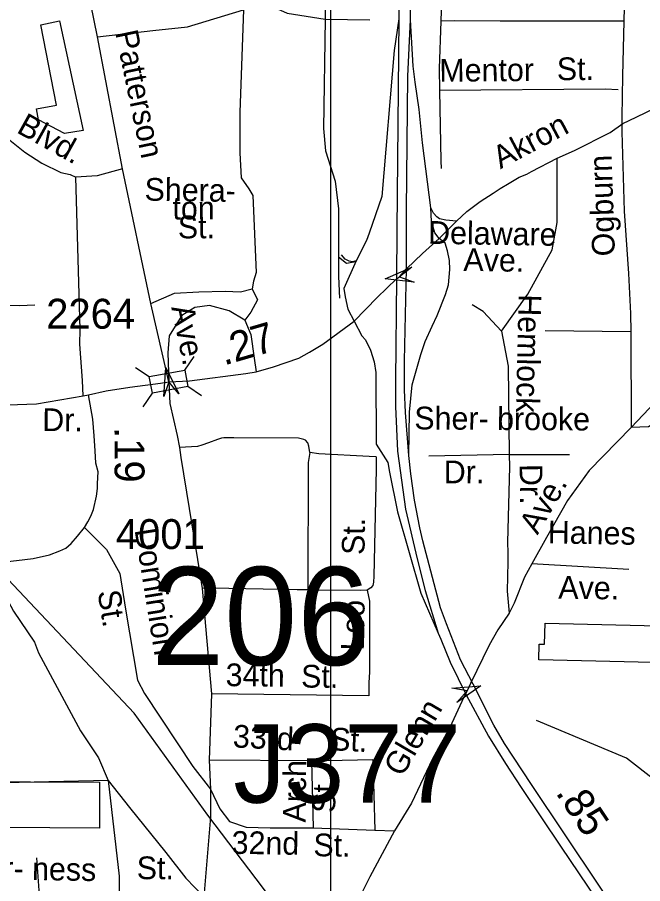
# Model space of a CAD drawing. Extents: x 1547597 to 1699558, y 810033 to 920809.
# Drawn here: x 1632413 to 1635027, y 868899 to 872519 of the extents above; entities that cross this region are included whole.
import ezdxf

# ---------------------------------------------------------------- set-up
doc = ezdxf.new("R2010")
doc.units = 0
for name, color, linetype in [('Exist Cultural Warehouse Building Footprint', 7, 'Continuous'), ('Exist Hydrographic Creek Single Shore', 7, 'Continuous'), ('Exist Railroad Mainline', 7, 'Continuous'), ('Exist Road Non-System Structure Non-Sys Other Number Label', 7, 'Continuous'), ('Exist Road Non-System Type 51', 7, 'Continuous'), ('Exist Road Non-System Type 51 Label', 7, 'Continuous'), ('Exist Road Primary Interstate Ramp 1 Lane Attributed', 7, 'Continuous'), ('Exist Road Primary US Divided Attributed', 7, 'Continuous'), ('Exist Road Primary US Mileage Hundredths English Label', 7, 'Continuous'), ('Exist Road Primary US Ramp 1 Lane  Attributed', 7, 'Continuous'), ('Exist Road Secondary Mileage Hundredths English Label', 7, 'Continuous'), ('Exist Road Secondary Structure Standard Bridge Attributed CELL', 7, 'Continuous'), ('Exist Road Secondary Structure Standard Bridge CELL', 7, 'Continuous'), ('Exist Road Secondary Structure Standard Bridge Number Label', 7, 'Continuous'), ('Exist Road Secondary Type 51 Attributed', 7, 'Continuous'), ('Exist Road Secondary Type 51 Label', 7, 'Continuous'), ('Exist Road Secondary Type 51 Number Label', 7, 'Continuous'), ('Exist Road Secondary Type 51 Undivided 4 Lane Attributed', 7, 'Continuous'), ('Map Preparation Inset Cut Line', 7, 'Continuous')]:
    doc.layers.add(name, color=color, linetype=linetype)

msp = doc.modelspace()

# ---------------------------------------------------------------- linework, layer by layer
at = {"layer": 'Exist Cultural Warehouse Building Footprint'}
for points in [[(1632589.3, 872503.8), (1632688.7, 872046.5), (1632611, 872034), (1632502.3, 872090), (1632492.9, 872136.7), (1632576.9, 872152.2), (1632511.6, 872488.2)], [(1634619.4, 869987.6), (1635151.5, 869974.7), (1635149.5, 869892.7), (1635247.8, 869890.3), (1635246, 869818.8), (1634592.5, 869834.6), (1634594.1, 869900.6), (1634617.2, 869900.1)], [(1632178.3, 869326.8), (1632756.6, 869323.1), (1632756.6, 869131.4), (1632134.1, 869135.1), (1632130.1, 869327.9)]]:
    msp.add_lwpolyline(points, close=True, dxfattribs=at)
at = {"layer": 'Exist Hydrographic Creek Single Shore'}
msp.add_lwpolyline([(1638560.9, 866712.4), (1638485, 866981), (1638410.9, 867090.8), (1638131, 867342.8), (1637510, 867683.7), (1637402.9, 867784.3), (1637239, 868027.3), (1636835.9, 868475.3), (1636546.9, 868704.5), (1636189.9, 868833.2), (1635964.9, 868870.6), (1635589.3, 868895.3), (1635476.5, 869041.7), (1635319.4, 869143.4), (1634959.1, 869424.2), (1634583.6, 869581.2)], dxfattribs=at)
at = {"layer": 'Exist Railroad Mainline'}
msp.add_lwpolyline([(1633900.3, 868574.7), (1633705.5, 868640.7), (1633673.2, 868664.1), (1633638.5, 868680.3), (1633573.8, 868724.1), (1633488.1, 868818.3), (1633411.7, 868919.6), (1633209.6, 869185.7), (1632901.7, 869612.4), (1632304.2, 870244.7)], dxfattribs=at)
at = {"layer": 'Exist Road Non-System Type 51'}
for p, q in [((1634949.5, 872560.2), (1634942.7, 872275)), ((1634942.7, 872275), (1634940.2, 872102.4))]:
    msp.add_line(p, q, dxfattribs=at)
for points in [[(1633046.3, 870996.3), (1632971.2, 871323.2), (1632852.9, 871886.5), (1632748.5, 872437.3), (1632648.6, 872930.5), (1632638.7, 872962.5), (1632633.6, 873034.5), (1632623.6, 873102.6), (1632613, 873160.5), (1632604.5, 873231.1), (1632607.1, 873306.7), (1632607.2, 873354.7), (1632606.8, 873399), (1632598.3, 873514.8), (1632595.8, 873768.7), (1632615.7, 874186.4), (1632625, 874335.9), (1632629.8, 874387), (1632640.7, 874468.7), (1632657.8, 874757.4)], [(1633694.1, 873095.5), (1633699.7, 872510.8)], [(1634195.6, 873069.4), (1634194.5, 872992.6), (1634187.4, 872636.8), (1634183.3, 872503)], [(1633346.9, 872660.5), (1633423.1, 872589.9), (1633541.7, 872536.2), (1633699.7, 872510.8)], [(1632748.5, 872437.3), (1632979.2, 872463.7), (1633123.9, 872479.7), (1633358.2, 872550.3)], [(1633358.2, 872550.3), (1633343.8, 872122.2), (1633343.8, 871952.7), (1633349.4, 871848.2), (1633380.5, 871803), (1633397.4, 871774.8), (1633411.5, 871452.7), (1633400.2, 871416), (1633394.6, 871384.9)], [(1633699.7, 872510.8), (1633693.2, 872054.5), (1633701.7, 871961.3), (1633741.2, 871834.1), (1633755.3, 871718.3), (1633755.3, 871517.8)], [(1633699.7, 872510.8), (1633886, 872507.9)], [(1634183.3, 872503), (1634176.5, 872305), (1634177.2, 872213.5)], [(1634948.5, 872502.2), (1634893.1, 872502.5), (1634431.2, 872503.3), (1634239.2, 872504), (1634183.3, 872503)], [(1631075.9, 872246.3), (1631186, 872249.1), (1631403.3, 872243.4), (1631643.3, 872198.2), (1631869.1, 872153), (1632027.2, 872122), (1632128.8, 872105), (1632238.9, 872082.4), (1632312.3, 872051.3), (1632374.4, 872011.8), (1632444.9, 871955.3), (1632515.5, 871910.1), (1632594.5, 871870.6), (1632634.1, 871862.1), (1632657.9, 871851.4)], [(1634925, 872216.6), (1634870.2, 872218.3), (1634177.2, 872213.5)], [(1634177.2, 872213.5), (1634183, 871919.1), (1634184.6, 871887.2)], [(1634940.2, 872102.4), (1634940.3, 872040.9), (1634950.2, 871709.1), (1634967.7, 871448), (1634976.7, 871282.2), (1634976.9, 871205.3)], [(1634437.4, 871207.7), (1634546.9, 871362.6), (1634648.3, 871547), (1634669.7, 871661.9), (1634669.6, 871930.7)], [(1632852.9, 871886.5), (1632746.9, 871856.6), (1632657.9, 871851.4)], [(1632688.4, 870937.3), (1632686.3, 871001.2), (1632674.4, 871153.1), (1632676.5, 871215.1), (1632657.9, 871851.4)], [(1633755.3, 871517.8), (1633789.2, 871492.3), (1633827.5, 871498.9)], [(1633755.3, 871517.8), (1633755.5, 871436.8), (1633759.6, 871345.6)], [(1632971.2, 871323.2), (1633070, 871366.2), (1633171.7, 871371.9), (1633281.8, 871374.7), (1633346.7, 871371.9), (1633394.6, 871384.9)], [(1633394.6, 871384.9), (1633417.2, 871338), (1633389, 871287.1), (1633363.6, 871253.2)], [(1631872.9, 871315.7), (1631912.9, 871317.7), (1632422.8, 871315.3), (1632486.6, 871317.2)], [(1633363.6, 871253.2), (1633298.7, 871292.8), (1633216.8, 871315.4), (1633154.7, 871306.9), (1633101.1, 871273), (1633047.5, 871188.3), (1633041.8, 871117.6), (1633046.3, 870996.3)], [(1634437.4, 871207.7), (1634360, 871290.5), (1634314.6, 871317.2)], [(1633363.6, 871253.2), (1633389, 871193.9), (1633403.1, 871095), (1633410.9, 871037.9)], [(1635409, 871259.1), (1634979.2, 870804.9)], [(1634437.4, 871207.7), (1634464.3, 871060.9), (1634469.7, 870693.1)], [(1634976.9, 871205.3), (1634619.2, 871208.8)], [(1634976.9, 871205.3), (1634979.2, 870804.9)], [(1633046.3, 870996.3), (1633051.3, 870905.1), (1633082, 870771.5), (1633091, 870721.5)], [(1635096.6, 870837), (1635051.2, 870807.6), (1634979.2, 870804.9)], [(1634979.2, 870804.9), (1634803.4, 870626.3), (1634712.6, 870500.8), (1634624.5, 870345.8), (1634563.1, 870236.3)], [(1633635.6, 870701.5), (1633631.9, 870727.6), (1633628.2, 870741.7), (1633618.4, 870751.7), (1633610.5, 870755.8), (1633588.5, 870760.1), (1633318.6, 870762.2), (1633290.6, 870762.5), (1633276.6, 870762.6), (1633266.6, 870760.8), (1633250.5, 870755.1), (1633212.4, 870741.7), (1633184.1, 870732.1), (1633166, 870726.2), (1633091, 870721.5)], [(1633091, 870721.5), (1633097, 870679.5), (1633177.6, 870185.1), (1633185.6, 870133.1)], [(1633635.6, 870701.5), (1633628.9, 870659.6), (1633627.7, 870127.1)], [(1633913.2, 870683.4), (1633883.2, 870683.8), (1633673.5, 870694.9), (1633635.6, 870701.5)], [(1634469.7, 870693.1), (1634133.3, 870685.1)], [(1634469.7, 870693.1), (1634470.7, 870640.5), (1634461.4, 870326.1), (1634463.3, 870282)], [(1634469.7, 870693.1), (1634720.6, 870693.1)], [(1633913.2, 870683.4), (1633912.5, 870631.4), (1633904, 870183.7), (1633901.7, 870159.8), (1633899.4, 870145.8), (1633891.4, 870136), (1633875.2, 870126.1), (1633849.2, 870124.6), (1633673.3, 870125.2), (1633627.7, 870127.1)], [(1632694.1, 870387.4), (1632786.2, 870295.2), (1632841.9, 870195.5), (1632865.3, 870045.9), (1632915.1, 869749.7), (1632944.4, 869694), (1633146.7, 869389), (1633220.7, 869293.8)], [(1632242.7, 870253.5), (1632339.7, 870142.6), (1632398, 870038.3), (1632484.5, 869907.9), (1632502.4, 869864.1), (1632678, 869537.9), (1632752.8, 869425.8), (1632792.6, 869330.7)], [(1634463.3, 870282), (1634463.3, 870244), (1634461.3, 870122.2), (1634469.2, 870030.1)], [(1634563.1, 870236.3), (1634533.8, 870180.2), (1634489.5, 870071.9), (1634469.2, 870030.1)], [(1634968.9, 870212.2), (1634563.1, 870236.3)], [(1633627.7, 870127.1), (1633583.3, 870126.4), (1633225.6, 870133.7), (1633185.6, 870133.1)], [(1633185.6, 870133.1), (1633225.1, 869692.5)], [(1633875.2, 870126.1), (1633885.7, 870079.3), (1633885.7, 869880.2), (1633885.7, 869784.4), (1633881.9, 869738.4), (1633881.9, 869684.8), (1633225.1, 869692.5)], [(1634469.2, 870030.1), (1634421.1, 869960.1), (1634385, 869896.2), (1634307.2, 869736.3), (1634293.3, 869705.5), (1634279.7, 869679)], [(1633225.1, 869692.5), (1633214.7, 869415.6)], [(1634279.7, 869679), (1634221.5, 869552.6), (1634148.5, 869421.7), (1634060.2, 869236), (1633990.3, 869120.3)], [(1633214.7, 869415.6), (1633220.7, 869293.8)], [(1633643.5, 869412.6), (1633214.7, 869415.6)], [(1633643.5, 869412.6), (1633899, 869418.6), (1633908.2, 869123.4)], [(1633643.5, 869412.6), (1633649.6, 869132.5)], [(1632792.6, 869330.7), (1632049.4, 869313.5), (1630988.5, 869334.1), (1630714.8, 869365.2), (1630515, 869371)], [(1632792.6, 869330.7), (1632839, 868931.3), (1632839, 868854.5)], [(1632792.6, 869330.7), (1632881.5, 869217.2), (1633034.7, 869030), (1633117.5, 868922.7), (1633193.4, 868844.3)], [(1633220.7, 869293.8), (1633220.7, 869178.2)], [(1633220.7, 869293.8), (1633260.3, 869211.7), (1633299.8, 869159.9), (1633369.8, 869135.6), (1633470.2, 869132.5), (1633567.5, 869132.5), (1633649.6, 869132.5)], [(1633220.7, 869178.2), (1633193.4, 868844.3)], [(1633649.6, 869132.5), (1633908.2, 869123.4)], [(1633990.3, 869120.3), (1633886.9, 868928.6), (1633783.5, 868721.6)], [(1633908.2, 869123.4), (1633990.3, 869120.3)], [(1632505.4, 868851.1), (1632495.4, 869008.1)]]:
    msp.add_lwpolyline(points, dxfattribs=at)
at = {"layer": 'Exist Road Primary Interstate Ramp 1 Lane Attributed'}
msp.add_lwpolyline([(1633829, 871501.8), (1633814.5, 871497), (1633800.3, 871499.5), (1633783.5, 871508.5), (1633768.5, 871527.3)], dxfattribs=at)
at = {"layer": 'Exist Road Primary US Divided Attributed'}
for points in [[(1632671.1, 875055.3), (1633087.9, 874794.6), (1633197.5, 874722.3), (1633286.1, 874655), (1633366.8, 874590.1), (1633458.1, 874504), (1633573.2, 874380.4), (1633629.8, 874309.6), (1633678.6, 874242), (1633759.4, 874111.9), (1633807.1, 874021.2), (1633839.1, 873956.2), (1633875.8, 873871.2), (1633896, 873817.4), (1633927.7, 873728.6), (1633962, 873604.9), (1633982.2, 873501.6), (1633990.8, 873433.6), (1634005.3, 873345.8), (1634009.3, 873260.2), (1634011.9, 873068.1), (1634010.6, 872693.4), (1634007.6, 872512.9)], [(1634056.9, 872509), (1634056.9, 872660.3), (1634054.3, 872943.7), (1634055.6, 873084), (1634054.3, 873286.6), (1634039.6, 873481.7), (1634031.2, 873539.3), (1633992.1, 873715.6), (1633967, 873796.3), (1633940.8, 873868.1), (1633883.7, 874007.1), (1633835, 874104.2), (1633795.1, 874170)], [(1634007.6, 872512.9), (1633999, 871631.2), (1633998.2, 871426.7)], [(1634040.1, 871467.6), (1634040.4, 871713), (1634045, 872273.3), (1634056.9, 872509)], [(1634049.1, 870688.5), (1634035.7, 870867.4), (1634031, 870962.7), (1634031.8, 871083.2), (1634040.1, 871467.6)], [(1633998.2, 871426.7), (1633993.4, 871003.7), (1633993.4, 870893.3), (1634002.6, 870706.6), (1634035.7, 870464.3), (1634084.6, 870257), (1634117.7, 870123.7), (1634172.3, 869946.5)], [(1634318.8, 869733.1), (1634266.1, 869834.8), (1634207.7, 869984.8), (1634181.5, 870052.4), (1634108.5, 870331.9), (1634095.2, 870385.9), (1634072.7, 870501.4), (1634058.2, 870612.4), (1634049.1, 870688.5)], [(1634172.3, 869946.5), (1634183, 869920.8), (1634223.1, 869824.3), (1634290, 869688.5), (1634383.1, 869516), (1634453.9, 869401.7), (1634518.6, 869301), (1634686.1, 869052), (1634872.3, 868777.7), (1635266.6, 868194.2), (1635506.5, 867829.7), (1635617.9, 867673.5), (1635695, 867548.7), (1635786.3, 867408.4)], [(1635802, 867462.7), (1635701.3, 867612.6), (1635543.7, 867848.1), (1635500, 867918.5), (1635268.2, 868258.6), (1634562.1, 869314.1), (1634449.7, 869484.5), (1634405.1, 869562.2), (1634318.8, 869733.1)]]:
    msp.add_lwpolyline(points, dxfattribs=at)
at = {"layer": 'Exist Road Primary US Ramp 1 Lane  Attributed'}
for points in [[(1634007.6, 872512.9), (1633988.1, 872380.6), (1633936.8, 871770.4), (1633884.1, 871617.8), (1633872.2, 871586.4), (1633829, 871501.8)], [(1634141.6, 871723), (1634107.1, 871994), (1634092.6, 872134.3), (1634076.7, 872248.2), (1634067.5, 872314.4), (1634056.9, 872509)], [(1634175.9, 871595), (1634158.8, 871618.6), (1634144.7, 871665.3), (1634141.6, 871723)], [(1634249.5, 871668), (1634205, 871671.1), (1634177.3, 871676.8), (1634166.2, 871685.8), (1634153.1, 871701), (1634141.6, 871723)], [(1634049.1, 870688.5), (1634052.9, 870868.7), (1634063.5, 870983.9), (1634099.2, 871109.6), (1634118.1, 871164.4), (1634147.8, 871228.4), (1634168.2, 871273), (1634202.6, 871360.9), (1634215.3, 871401.3), (1634221.4, 871464.9), (1634219.6, 871503.4), (1634211.7, 871543.2), (1634201.1, 871574.9), (1634175.9, 871595)], [(1633829, 871501.8), (1633778.7, 871385.5), (1633783.1, 871351.2), (1633795, 871299.6), (1633821.2, 871249)], [(1633821.2, 871249), (1633852.6, 871188.2), (1633868.9, 871171.4), (1633888.9, 871128.9), (1633904.6, 871080.1), (1633911.9, 871035.6), (1633912.7, 870735.7), (1633961.6, 870658.9), (1633968.2, 870618.5), (1634002.6, 870453), (1634100.5, 870112.7), (1634172.3, 869946.5)]]:
    msp.add_lwpolyline(points, dxfattribs=at)
at = {"layer": 'Exist Road Secondary Structure Standard Bridge Attributed CELL'}
for points in [[(1634072, 871412.6), (1633950.9, 871426), (1634062.5, 871475), (1634011.1, 871435.2)], [(1633026.2, 870934.5), (1633034.7, 871056.1), (1633088.1, 870946.5), (1633046.3, 870996.3)], [(1634229.3, 869716.3), (1634350.8, 869725.8), (1634250.3, 869656.8), (1634293.3, 869705.5)]]:
    msp.add_lwpolyline(points, close=True, dxfattribs=at)
at = {"layer": 'Exist Road Secondary Structure Standard Bridge CELL'}
for p, q in [((1633113.1, 871045.2), (1633152.1, 871102.2)), ((1632907.6, 871056.6), (1632964.5, 871017.7)), ((1633125.9, 870977.4), (1633182.8, 870938.5)), ((1632938.6, 870891.3), (1632977.6, 870948.3))]:
    msp.add_line(p, q, dxfattribs=at)
msp.add_lwpolyline([(1632964.5, 871017.7), (1633113.1, 871045.5), (1633126.1, 870976.2), (1632977.6, 870948.3)], close=True, dxfattribs=at)
at = {"layer": 'Exist Road Secondary Type 51 Attributed'}
for points in [[(1634249.5, 871668), (1634292.4, 871707.3), (1634348.5, 871749.6), (1634402.6, 871783.7), (1634431.8, 871803.2), (1634469.1, 871825.8), (1634511.3, 871851.2), (1634542.4, 871863.4), (1634562.8, 871874.5), (1634669.6, 871930.7), (1634741.7, 871962.7), (1634891.2, 872037.5), (1634944.1, 872075.7), (1635000.5, 872102.1), (1635259.6, 872227.2)], [(1634175.9, 871595), (1634249.5, 871668)], [(1634040.1, 871467.6), (1634106.7, 871532.1), (1634175.9, 871595)], [(1633998.2, 871426.7), (1634011.1, 871435.2), (1634040.1, 871467.6)], [(1631748, 870895.6), (1631849.1, 870903.7), (1631928.9, 870895.6), (1632054.5, 870889.5), (1632492.8, 870904.8), (1632688.4, 870937.3), (1632710.4, 870941.7)]]:
    msp.add_lwpolyline(points, dxfattribs=at)
at = {"layer": 'Exist Road Secondary Type 51 Undivided 4 Lane Attributed'}
for points in [[(1633821.2, 871249), (1633917.8, 871347.9), (1633998.2, 871426.7)], [(1633410.9, 871037.9), (1633484.2, 871059.2), (1633589.8, 871095.4), (1633634.3, 871119.5), (1633690.3, 871153), (1633821.2, 871249)], [(1633046.3, 870996.3), (1633132.8, 871000.4), (1633368.2, 871030.4), (1633410.9, 871037.9)], [(1632710.4, 870941.7), (1632784.1, 870958.5), (1632884, 870974.4), (1633011.3, 870990.6), (1633046.3, 870996.3)], [(1632323.8, 870239.7), (1632410.2, 870250), (1632479.5, 870258.1), (1632547.5, 870273.9), (1632591.1, 870289.8), (1632616.3, 870300.9), (1632638.3, 870320.8), (1632664.6, 870351.2), (1632694.1, 870387.4), (1632708, 870411.4), (1632720.8, 870435.1), (1632732, 870463.3), (1632744.8, 870518), (1632748.9, 870549.9), (1632748.8, 870572), (1632750.8, 870620), (1632741.1, 870656.4), (1632738, 870708.5), (1632735, 870769.9), (1632728.8, 870840.4), (1632710.4, 870941.7)]]:
    msp.add_lwpolyline(points, dxfattribs=at)
at = {"layer": 'Map Preparation Inset Cut Line'}
for points in [[(1633724, 874749.3), (1571208, 874749.3), (1571208, 831307.2), (1633724, 831307.2)], [(1694128.9, 831307.2), (1633724, 831307.2), (1633724, 874749.3), (1694128.9, 874749.3)]]:
    msp.add_lwpolyline(points, close=True, dxfattribs=at)

# ---------------------------------------------------------------- texts
at = {"layer": 'Exist Road Non-System Structure Non-Sys Other Number Label'}
msp.add_text('J377', height=328.08, dxfattribs=at).set_placement((1633316.1, 869237.6))
at = {"layer": 'Exist Road Non-System Type 51 Label'}
for s, rotation, p in [('Patterson', 281.8156, (1632821.8, 872455.9)), ('St.', 0.4, (1634668.5, 872256.1)), ('Mentor', 0.4, (1634177.5, 872249.9)), ('Blvd.', 330.9401, (1632405.9, 872039.9)), ('Ogburn', 91.9513, (1634911.4, 871522)), ('Shera-', 359.1411, (1632944.6, 871753.2)), ('ton', 0.3356, (1633061.9, 871674.3)), ('St.', 0.2571, (1633084.3, 871595.2)), ('Delaware', 359.0485, (1634129.7, 871573)), ('Ave.', 359.0485, (1634277.4, 871459.8)), ('Hemlock', 268.7404, (1634508.6, 871362.8)), ('Sher- brooke', 359.6195, (1634072.4, 870797.5)), ('Dr.', 359.9199, (1634195.7, 870572.2)), ('Dr.', 270.8792, (1634512.6, 870652.3)), ('Ave.', 59.7309, (1634587.6, 870354)), ('St.', 88.9118, (1633864.2, 870272.2)), ('Hanes', 359.0485, (1634630, 870321.2)), ('Dominion', 279.0796, (1632903.1, 870377.8)), ('Ave.', 359.0485, (1634674, 870090.7)), ('St.', 279.0796, (1632748.5, 870119.4)), ('Leo', 88.9118, (1633861.3, 869872.3)), ('34th', 359.4487, (1633283.7, 869724.8)), ('St.', 359.4487, (1633599.1, 869719)), ('Glenn', 59.4314, (1634021.2, 869341.5)), ('33rd', 356.9134, (1633312.7, 869469.3)), ('St.', 356.9134, (1633719.3, 869457.6)), ('Arch', 89.4846, (1633618.6, 869154.5)), ('St.', 89.4846, (1633741.9, 869194.9)), ('32nd', 359.0649, (1633308.4, 869024.5)), ('St.', 359.0649, (1633650.1, 869014.4)), ('Iver- ness', 358.9816, (1632184.9, 868920.2)), ('St.', 359.9552, (1632912.3, 868918.2))]:
    msp.add_text(s, height=95, rotation=rotation, dxfattribs=at).set_placement(p)
at = {"layer": 'Exist Road Primary US Mileage Hundredths English Label'}
msp.add_text('.85', height=125, rotation=303.7786, dxfattribs=at).set_placement((1634660.5, 869279.5))
at = {"layer": 'Exist Road Secondary Mileage Hundredths English Label'}
for s, rotation, p in [('.27', 16.2433, (1633277, 871063.9)), ('.19', 270.1593, (1632819.4, 870807))]:
    msp.add_text(s, height=125, rotation=rotation, dxfattribs=at).set_placement(p)
at = {"layer": 'Exist Road Secondary Structure Standard Bridge Number Label'}
msp.add_text('206', height=410.1, dxfattribs=at).set_placement((1632973.2, 869812.6))
at = {"layer": 'Exist Road Secondary Type 51 Label'}
for s, rotation, p in [('Akron', 28.0157, (1634432.7, 871883.7)), ('Ave.', 281.56, (1633056.5, 871307.6)), ('Dr.', 359.6024, (1632517.3, 870790.5))]:
    msp.add_text(s, height=95, rotation=rotation, dxfattribs=at).set_placement(p)
at = {"layer": 'Exist Road Secondary Type 51 Number Label'}
for s, p in [('2264', (1632533.9, 871218.1)), ('4001', (1632825.3, 870297.5))]:
    msp.add_text(s, height=125, dxfattribs=at).set_placement(p)

doc.saveas('drawing.dxf')
